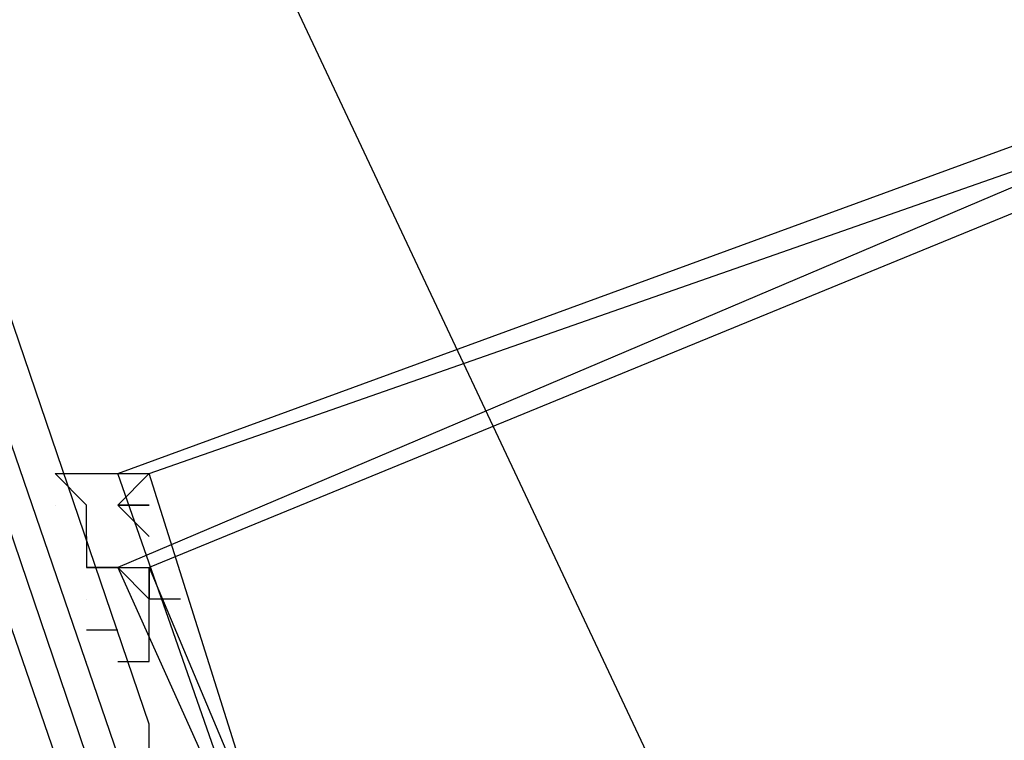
# Model space of a CAD drawing. Header units: feet. Extents: x -79 to 198, y -22 to 181.
# Tile 310 of 656: x 17.745 to 18.164, y 39.464 to 39.771. Entities that reach past the tile are written whole.
import ezdxf

# ---------------------------------------------------------------- set-up
doc = ezdxf.new("R2010")
doc.units = ezdxf.units.FT
doc.layers.add('A-LINEA', color=7, linetype='CONTINUOUS')

msp = doc.modelspace()

# ---------------------------------------------------------------- linework, layer by layer
at = {"layer": 'A-LINEA'}
for p, q in [((17.1689, 41.2494), (22.9956, 28.8755)), ((17.1689, 41.2494), (22.9956, 28.8755)), ((17.76, 39.5644), (17.76, 39.5644)), ((17.76, 39.5644), (17.76, 39.5644)), ((17.7733, 39.5511), (17.7733, 39.5644)), ((17.7733, 39.5511), (17.7733, 39.5644)), ((17.7733, 39.4978), (17.7733, 39.4978)), ((17.7733, 39.4978), (17.7733, 39.4978))]:
    msp.add_line(p, q, dxfattribs=at)
for points in [[(16.5067, 43.1911), (17.7867, 39.4578), (17.8, 39.4578), (17.8, 39.4711), (16.5333, 43.1911), (16.52, 43.2044), (16.5067, 43.1911)], [(16.5067, 43.1911), (17.7867, 39.4578), (17.8, 39.4578), (17.8, 39.4711), (16.5333, 43.1911), (16.52, 43.2044), (16.5067, 43.1911)], [(16.48, 43.1778), (17.76, 39.4578), (17.76, 39.4444), (17.7733, 39.4578), (16.5067, 43.1911), (16.4933, 43.1911), (16.48, 43.1778)], [(16.48, 43.1778), (17.76, 39.4578), (17.76, 39.4444), (17.7733, 39.4578), (16.5067, 43.1911), (16.4933, 43.1911), (16.48, 43.1778)], [(18.3333, 39.7778), (18.4267, 39.4978), (17.88, 39.3111), (17.7867, 39.5778), (18.3333, 39.7778)], [(18.3333, 39.7778), (18.4267, 39.4978), (17.88, 39.3111), (17.7867, 39.5778), (18.3333, 39.7778)], [(18.44, 39.4978), (18.32, 39.7644), (17.7867, 39.5378), (17.9067, 39.2711), (18.44, 39.4978)], [(18.44, 39.4978), (18.32, 39.7644), (17.7867, 39.5378), (17.9067, 39.2711), (18.44, 39.4978)], [(18.3333, 39.7644), (18.4133, 39.4978), (17.88, 39.3244), (17.8, 39.5778), (18.3333, 39.7644)], [(18.3333, 39.7644), (18.4133, 39.4978), (17.88, 39.3244), (17.8, 39.5778), (18.3333, 39.7644)], [(18.4267, 39.5111), (18.32, 39.7511), (17.8, 39.5378), (17.9067, 39.2844), (18.4267, 39.5111)], [(18.4267, 39.5111), (18.32, 39.7511), (17.8, 39.5378), (17.9067, 39.2844), (18.4267, 39.5111)], [(17.7733, 39.5644), (17.76, 39.5778), (17.76, 39.5778), (17.76, 39.5778), (17.7867, 39.5778), (17.7867, 39.5778), (17.7867, 39.5778), (17.7867, 39.5778), (17.7867, 39.5778), (17.7867, 39.5778), (17.8, 39.5778), (17.8, 39.5778), (17.8, 39.5778)], [(17.7733, 39.5644), (17.76, 39.5778), (17.76, 39.5778), (17.76, 39.5778), (17.7867, 39.5778), (17.7867, 39.5778), (17.7867, 39.5778), (17.7867, 39.5778), (17.7867, 39.5778), (17.7867, 39.5778), (17.8, 39.5778), (17.8, 39.5778), (17.8, 39.5778)], [(17.8, 39.5644), (17.8, 39.5644), (17.7867, 39.5644), (17.7867, 39.5644), (17.8, 39.5778)], [(17.8, 39.5644), (17.8, 39.5644), (17.7867, 39.5644), (17.7867, 39.5644), (17.8, 39.5778)], [(17.8, 39.5511), (17.7867, 39.5644), (17.7867, 39.5644), (17.8, 39.5644), (17.8, 39.5644), (17.8, 39.5644), (17.8, 39.5644)], [(17.8, 39.5511), (17.7867, 39.5644), (17.7867, 39.5644), (17.8, 39.5644), (17.8, 39.5644), (17.8, 39.5644), (17.8, 39.5644)], [(17.7733, 39.5511), (17.7733, 39.5511), (17.7733, 39.5378), (17.7733, 39.5378), (17.8, 39.5378), (17.8, 39.5378)], [(17.7733, 39.5511), (17.7733, 39.5511), (17.7733, 39.5378), (17.7733, 39.5378), (17.8, 39.5378), (17.8, 39.5378)], [(17.8133, 39.5244), (17.8, 39.5244), (17.8, 39.5244), (17.8, 39.5378), (17.8, 39.5378), (17.8, 39.5244), (17.8, 39.5244), (17.8, 39.5244), (17.7867, 39.5378), (17.7867, 39.5378), (17.7733, 39.5378), (17.7733, 39.5378)], [(17.8133, 39.5244), (17.8, 39.5244), (17.8, 39.5244), (17.8, 39.5378), (17.8, 39.5378), (17.8, 39.5244), (17.8, 39.5244), (17.8, 39.5244), (17.7867, 39.5378), (17.7867, 39.5378), (17.7733, 39.5378), (17.7733, 39.5378)], [(17.7733, 39.5244), (17.7733, 39.5244), (17.7733, 39.5244)], [(17.7733, 39.5244), (17.7733, 39.5244), (17.7733, 39.5244)], [(17.7867, 39.4978), (17.7867, 39.4978), (17.7867, 39.4978), (17.8, 39.4978), (17.8, 39.4978), (17.8, 39.5244), (17.8, 39.5244), (17.8, 39.5244), (17.8, 39.5244), (17.8, 39.5244)], [(17.7867, 39.4978), (17.7867, 39.4978), (17.7867, 39.4978), (17.8, 39.4978), (17.8, 39.4978), (17.8, 39.5244), (17.8, 39.5244), (17.8, 39.5244), (17.8, 39.5244), (17.8, 39.5244)], [(17.7867, 39.5111), (17.7733, 39.5111), (17.7733, 39.5111)], [(17.7867, 39.5111), (17.7733, 39.5111), (17.7733, 39.5111)]]:
    msp.add_lwpolyline(points, dxfattribs=at)
msp.add_lwpolyline([(17.8, 39.5244), (17.8, 39.5244), (17.8, 39.5244), (17.8, 39.5244)], close=True, dxfattribs=at)
msp.add_lwpolyline([(17.8, 39.5244), (17.8, 39.5244), (17.8, 39.5244), (17.8, 39.5244)], close=True, dxfattribs=at)

doc.saveas('drawing.dxf')
